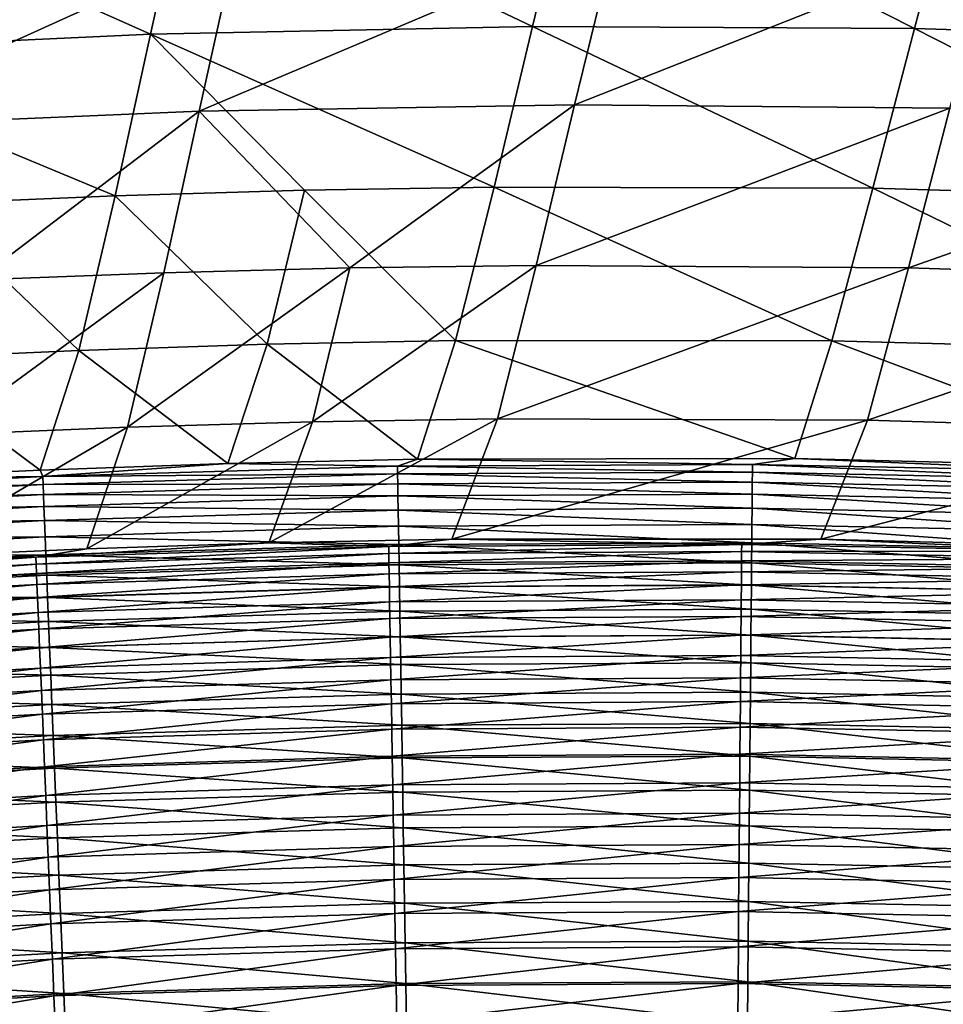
# Model space of a CAD drawing. Header units: metres. Extents: x -1 to 1402, y -1402 to 1.
# Tile 372 of 444: x 844 to 878, y -135 to -98. Entities that reach past the tile are written whole.
import ezdxf

# ---------------------------------------------------------------- set-up
doc = ezdxf.new("R2010")
doc.units = ezdxf.units.M

msp = doc.modelspace()

# ---------------------------------------------------------------- linework, layer by layer
at = {"layer": 'None0'}
for points in [[(835.707336, -92.995537, -256.151703), (850.00647, -92.378143, -256.139282), (848.597961, -98.737732, -312.105896)], [(850.00647, -92.378143, -256.139282), (862.771057, -98.447441, -312.093872), (848.597961, -98.737732, -312.105896)], [(862.771057, -98.447441, -312.093872), (850.00647, -92.378143, -256.139282), (864.308716, -92.121445, -256.126678)], [(876.936035, -98.524704, -312.081757), (862.771057, -98.447441, -312.093872), (864.308716, -92.121445, -256.126678)], [(864.308716, -92.121445, -256.126678), (878.603271, -92.233795, -256.114014), (876.936035, -98.524704, -312.081757)], [(878.603271, -92.233795, -256.114014), (891.082031, -98.97776, -312.069611), (876.936035, -98.524704, -312.081757)], [(835.707336, -92.995537, -256.151703), (848.597961, -98.737732, -312.105896), (834.427734, -99.387321, -312.117767)], [(837.770447, -95.802605, -255.783234), (836.487122, -102.188072, -311.76825), (851.814026, -95.242218, -255.770767)], [(836.487122, -102.188072, -311.76825), (850.403198, -101.595322, -311.756378), (851.814026, -95.242218, -255.770767)], [(851.814026, -95.242218, -255.770767), (850.403198, -101.595322, -311.756378), (865.868225, -95.035706, -255.758041)], [(850.403198, -101.595322, -311.756378), (864.329285, -101.355278, -311.744293), (865.868225, -95.035706, -255.758041)], [(865.868225, -95.035706, -255.758041), (864.329285, -101.355278, -311.744293), (879.924683, -95.191238, -255.745102)], [(864.329285, -101.355278, -311.744293), (878.256775, -101.476044, -311.731995), (879.924683, -95.191238, -255.745102)], [(848.597961, -98.737732, -312.105896), (862.771057, -98.447441, -312.093872), (861.345581, -104.408379, -368.067566)], [(862.771057, -98.447441, -312.093872), (875.397339, -104.450958, -368.057404), (861.345581, -104.408379, -368.067566)], [(875.397339, -104.450958, -368.057404), (862.771057, -98.447441, -312.093872), (876.936035, -98.524704, -312.081757)], [(889.42926, -104.867561, -368.047241), (875.397339, -104.450958, -368.057404), (876.936035, -98.524704, -312.081757)], [(876.936035, -98.524704, -312.081757), (891.082031, -98.97776, -312.069611), (889.42926, -104.867561, -368.047241)], [(834.427734, -99.387321, -312.117767), (848.597961, -98.737732, -312.105896), (847.285217, -104.731667, -368.077606)], [(848.597961, -98.737732, -312.105896), (854.315796, -104.524803, -368.072601), (847.285217, -104.731667, -368.077606)], [(861.345581, -104.408379, -368.067566), (854.315796, -104.524803, -368.072601), (848.597961, -98.737732, -312.105896)], [(847.285217, -104.731667, -368.077606), (840.25531, -105.027962, -368.082581), (834.427734, -99.387321, -312.117767)], [(864.329285, -101.355278, -311.744293), (850.403198, -101.595322, -311.756378), (855.995728, -107.402512, -367.746277)], [(862.903503, -107.310432, -367.741241), (864.329285, -101.355278, -311.744293), (855.995728, -107.402512, -367.746277)], [(864.329285, -101.355278, -311.744293), (862.903503, -107.310432, -367.741241), (878.256775, -101.476044, -311.731995)], [(862.903503, -107.310432, -367.741241), (876.718262, -107.39682, -367.73111), (878.256775, -101.476044, -311.731995)], [(876.718262, -107.39682, -367.73111), (892.175781, -101.965759, -311.719604), (878.256775, -101.476044, -311.731995)], [(842.185059, -107.85218, -367.756226), (850.403198, -101.595322, -311.756378), (836.487122, -102.188072, -311.76825)], [(850.403198, -101.595322, -311.756378), (842.185059, -107.85218, -367.756226), (849.089233, -107.583435, -367.751282)], [(855.995728, -107.402512, -367.746277), (850.403198, -101.595322, -311.756378), (849.089233, -107.583435, -367.751282)], [(892.175781, -101.965759, -311.719604), (876.718262, -107.39682, -367.73111), (890.52356, -107.850632, -367.720886)], [(854.315796, -104.524803, -368.072601), (861.345581, -104.408379, -368.067566), (859.910095, -110.102859, -424.02771)], [(859.910095, -110.102859, -424.02771), (861.345581, -104.408379, -368.067566), (873.870056, -110.106468, -424.020844)], [(861.345581, -104.408379, -368.067566), (875.397339, -104.450958, -368.057404), (873.870056, -110.106468, -424.020844)], [(840.25531, -105.027962, -368.082581), (847.285217, -104.731667, -368.077606), (845.94104, -110.462967, -424.034454)], [(845.94104, -110.462967, -424.034454), (847.285217, -104.731667, -368.077606), (852.926025, -110.237953, -424.031097)], [(847.285217, -104.731667, -368.077606), (854.315796, -104.524803, -368.072601), (852.926025, -110.237953, -424.031097)], [(852.926025, -110.237953, -424.031097), (854.315796, -104.524803, -368.072601), (859.910095, -110.102859, -424.02771)], [(873.870056, -110.106468, -424.020844), (875.397339, -104.450958, -368.057404), (887.809509, -110.481918, -424.013916)], [(875.397339, -104.450958, -368.057404), (889.42926, -104.867561, -368.047241), (887.809509, -110.481918, -424.013916)], [(838.956543, -110.776886, -424.037811), (840.25531, -105.027962, -368.082581), (845.94104, -110.462967, -424.034454)], [(854.606873, -113.110863, -423.736725), (861.46936, -113.000198, -423.733459), (862.903503, -107.310432, -367.741241)], [(855.995728, -107.402512, -367.746277), (854.606873, -113.110863, -423.736725), (862.903503, -107.310432, -367.741241)], [(861.46936, -113.000198, -423.733459), (876.718262, -107.39682, -367.73111), (862.903503, -107.310432, -367.741241)], [(842.185059, -107.85218, -367.756226), (840.88623, -113.596268, -423.743256), (849.089233, -107.583435, -367.751282)], [(840.88623, -113.596268, -423.743256), (847.745483, -113.309891, -423.73999), (849.089233, -107.583435, -367.751282)], [(849.089233, -107.583435, -367.751282), (847.745483, -113.309891, -423.73999), (855.995728, -107.402512, -367.746277)], [(847.745483, -113.309891, -423.73999), (854.606873, -113.110863, -423.736725), (855.995728, -107.402512, -367.746277)], [(876.718262, -107.39682, -367.73111), (861.46936, -113.000198, -423.733459), (875.192993, -113.047981, -423.726959)], [(890.52356, -107.850632, -367.720886), (876.718262, -107.39682, -367.73111), (875.192993, -113.047981, -423.726959)], [(890.52356, -107.850632, -367.720886), (875.192993, -113.047981, -423.726959), (888.906128, -113.46122, -423.720459)], [(845.94104, -110.462967, -424.034454), (852.926025, -110.237953, -424.031097), (851.465454, -114.656952, -469.174561)], [(851.465454, -114.656952, -469.174561), (852.926025, -110.237953, -424.031097), (858.501526, -114.501259, -469.172729)], [(852.926025, -110.237953, -424.031097), (859.910095, -110.102859, -424.02771), (858.501526, -114.501259, -469.172729)], [(858.501526, -114.501259, -469.172729), (859.910095, -110.102859, -424.02771), (872.500488, -114.46994, -469.167633)], [(859.910095, -110.102859, -424.02771), (873.870056, -110.106468, -424.020844), (872.500488, -114.46994, -469.167633)], [(872.500488, -114.46994, -469.167633), (873.870056, -110.106468, -424.020844), (886.432434, -114.814308, -469.160583)], [(873.870056, -110.106468, -424.020844), (887.809509, -110.481918, -424.013916), (886.432434, -114.814308, -469.160583)], [(838.956543, -110.776886, -424.037811), (845.94104, -110.462967, -424.034454), (844.507813, -114.901627, -469.175873)], [(844.507813, -114.901627, -469.175873), (845.94104, -110.462967, -424.034454), (851.465454, -114.656952, -469.174561)], [(837.627258, -115.231415, -469.176697), (838.956543, -110.776886, -424.037811), (844.507813, -114.901627, -469.175873)], [(852.994507, -117.602005, -468.882355), (854.606873, -113.110863, -423.736725), (846.241028, -117.820259, -468.883636)], [(854.606873, -113.110863, -423.736725), (847.745483, -113.309891, -423.73999), (846.241028, -117.820259, -468.883636)], [(859.782837, -117.468956, -468.880646), (861.46936, -113.000198, -423.733459), (852.994507, -117.602005, -468.882355)], [(861.46936, -113.000198, -423.733459), (854.606873, -113.110863, -423.736725), (852.994507, -117.602005, -468.882355)], [(875.192993, -113.047981, -423.726959), (861.46936, -113.000198, -423.733459), (859.782837, -117.468956, -468.880646)], [(873.46167, -117.467636, -468.875916), (875.192993, -113.047981, -423.726959), (859.782837, -117.468956, -468.880646)], [(888.906128, -113.46122, -423.720459), (875.192993, -113.047981, -423.726959), (873.46167, -117.467636, -468.875916)], [(846.241028, -117.820259, -468.883636), (847.745483, -113.309891, -423.73999), (839.522766, -118.121513, -468.884491)], [(847.745483, -113.309891, -423.73999), (840.88623, -113.596268, -423.743256), (839.522766, -118.121513, -468.884491)], [(887.271851, -117.835526, -468.869324), (888.906128, -113.46122, -423.720459), (873.46167, -117.467636, -468.875916)], [(844.60022, -115.146683, -470.892548), (844.507813, -114.901627, -469.175873), (851.465454, -114.656952, -469.174561)], [(844.60022, -115.146683, -470.892548), (851.465454, -114.656952, -469.174561), (857.762329, -114.756966, -470.889313)], [(851.465454, -114.656952, -469.174561), (858.501526, -114.501259, -469.172729), (857.762329, -114.756966, -470.889313)], [(857.762329, -114.756966, -470.889313), (858.501526, -114.501259, -469.172729), (870.929749, -114.691772, -470.884583)], [(858.501526, -114.501259, -469.172729), (872.500488, -114.46994, -469.167633), (870.929749, -114.691772, -470.884583)], [(870.929749, -114.691772, -470.884583), (872.500488, -114.46994, -469.167633), (884.093445, -114.959213, -470.878326)], [(872.500488, -114.46994, -469.167633), (886.432434, -114.814308, -469.160583), (884.093445, -114.959213, -470.878326)], [(837.627258, -115.231415, -469.176697), (844.507813, -114.901627, -469.175873), (844.60022, -115.146683, -470.892548)], [(844.60022, -115.146683, -470.892548), (857.762329, -114.756966, -470.889313), (857.766968, -115.046661, -472.610992)], [(870.927124, -114.9813, -472.606415), (857.762329, -114.756966, -470.889313), (870.929749, -114.691772, -470.884583)], [(857.766968, -115.046661, -472.610992), (857.762329, -114.756966, -470.889313), (870.927124, -114.9813, -472.606415)], [(870.923828, -115.350266, -474.316071), (857.766968, -115.046661, -472.610992), (870.927124, -114.9813, -472.606415)], [(870.927124, -114.9813, -472.606415), (884.07074, -115.616844, -474.310303), (870.923828, -115.350266, -474.316071)], [(870.929749, -114.691772, -470.884583), (884.083496, -115.248322, -472.600433), (870.927124, -114.9813, -472.606415)], [(884.083496, -115.248322, -472.600433), (884.07074, -115.616844, -474.310303), (870.927124, -114.9813, -472.606415)], [(884.083496, -115.248322, -472.600433), (870.929749, -114.691772, -470.884583), (884.093445, -114.959213, -470.878326)], [(831.452332, -115.852798, -470.894226), (837.627258, -115.231415, -469.176697), (844.60022, -115.146683, -470.892548)], [(831.452332, -115.852798, -470.894226), (844.60022, -115.146683, -470.892548), (844.612, -115.436302, -472.614105)], [(844.60022, -115.146683, -470.892548), (857.766968, -115.046661, -472.610992), (844.612, -115.436302, -472.614105)], [(844.612, -115.436302, -472.614105), (857.766968, -115.046661, -472.610992), (857.772949, -115.415771, -474.320465)], [(857.766968, -115.046661, -472.610992), (870.923828, -115.350266, -474.316071), (857.772949, -115.415771, -474.320465)], [(857.772949, -115.415771, -474.320465), (870.923828, -115.350266, -474.316071), (870.9198, -115.797585, -476.009247)], [(870.923828, -115.350266, -474.316071), (884.055237, -116.06369, -476.003754), (870.9198, -115.797585, -476.009247)], [(884.07074, -115.616844, -474.310303), (884.055237, -116.06369, -476.003754), (870.923828, -115.350266, -474.316071)], [(844.612, -115.436302, -472.614105), (831.471069, -116.14212, -472.615753), (831.452332, -115.852798, -470.894226)], [(844.627014, -115.805267, -474.323456), (831.471069, -116.14212, -472.615753), (844.612, -115.436302, -472.614105)], [(857.772949, -115.415771, -474.320465), (844.627014, -115.805267, -474.323456), (844.612, -115.436302, -472.614105)], [(857.78009, -115.863205, -476.013458), (844.627014, -115.805267, -474.323456), (857.772949, -115.415771, -474.320465)], [(870.9198, -115.797585, -476.009247), (857.78009, -115.863205, -476.013458), (857.772949, -115.415771, -474.320465)], [(831.471069, -116.14212, -472.615753), (844.627014, -115.805267, -474.323456), (831.494934, -116.510674, -474.325073)], [(831.494934, -116.510674, -474.325073), (844.627014, -115.805267, -474.323456), (844.645142, -116.252487, -476.016357)], [(844.627014, -115.805267, -474.323456), (857.78009, -115.863205, -476.013458), (844.645142, -116.252487, -476.016357)], [(844.645142, -116.252487, -476.016357), (857.78009, -115.863205, -476.013458), (857.788513, -116.387878, -477.68576)], [(870.915039, -116.322159, -477.681732), (857.78009, -115.863205, -476.013458), (870.9198, -115.797585, -476.009247)], [(857.78009, -115.863205, -476.013458), (870.915039, -116.322159, -477.681732), (857.788513, -116.387878, -477.68576)], [(884.037109, -116.587784, -477.676483), (870.915039, -116.322159, -477.681732), (870.9198, -115.797585, -476.009247)], [(870.9198, -115.797585, -476.009247), (884.055237, -116.06369, -476.003754), (884.037109, -116.587784, -477.676483)], [(844.645142, -116.252487, -476.016357), (831.523865, -116.957367, -476.017883), (831.494934, -116.510674, -474.325073)], [(844.666443, -116.776886, -477.688507), (831.523865, -116.957367, -476.017883), (844.645142, -116.252487, -476.016357)], [(857.788513, -116.387878, -477.68576), (844.666443, -116.776886, -477.688507), (844.645142, -116.252487, -476.016357)], [(857.798157, -116.988708, -479.333069), (844.666443, -116.776886, -477.688507), (857.788513, -116.387878, -477.68576)], [(870.915039, -116.322159, -477.681732), (870.909607, -116.92292, -479.329254), (857.788513, -116.387878, -477.68576)], [(870.909607, -116.92292, -479.329254), (857.798157, -116.988708, -479.333069), (857.788513, -116.387878, -477.68576)], [(870.909607, -116.92292, -479.329254), (870.915039, -116.322159, -477.681732), (884.016296, -117.188026, -479.32428)], [(884.016296, -117.188026, -479.32428), (870.915039, -116.322159, -477.681732), (884.037109, -116.587784, -477.676483)], [(844.666443, -116.776886, -477.688507), (831.557739, -117.481133, -477.690002), (831.523865, -116.957367, -476.017883)], [(844.690857, -117.377365, -479.335693), (831.557739, -117.481133, -477.690002), (844.666443, -116.776886, -477.688507)], [(857.798157, -116.988708, -479.333069), (844.690857, -117.377365, -479.335693), (844.666443, -116.776886, -477.688507)], [(857.809021, -117.664612, -480.951172), (844.690857, -117.377365, -479.335693), (857.798157, -116.988708, -479.333069)], [(870.903503, -117.598778, -480.94754), (857.798157, -116.988708, -479.333069), (870.909607, -116.92292, -479.329254)], [(870.903503, -117.598778, -480.94754), (857.809021, -117.664612, -480.951172), (857.798157, -116.988708, -479.333069)], [(883.99292, -117.86335, -480.942841), (870.903503, -117.598778, -480.94754), (870.909607, -116.92292, -479.329254)], [(883.99292, -117.86335, -480.942841), (870.909607, -116.92292, -479.329254), (884.016296, -117.188026, -479.32428)], [(844.690857, -117.377365, -479.335693), (831.596558, -118.080864, -479.337128), (831.557739, -117.481133, -477.690002)], [(844.718262, -118.052849, -480.953674), (831.596558, -118.080864, -479.337128), (844.690857, -117.377365, -479.335693)], [(857.809021, -117.664612, -480.951172), (844.718262, -118.052849, -480.953674), (844.690857, -117.377365, -479.335693)], [(859.782837, -117.468956, -468.880646), (852.994507, -117.602005, -468.882355), (857.435547, -117.73246, -470.461456)], [(859.782837, -117.468956, -468.880646), (857.435547, -117.73246, -470.461456), (870.530579, -117.658279, -470.457153)], [(873.46167, -117.467636, -468.875916), (859.782837, -117.468956, -468.880646), (870.530579, -117.658279, -470.457153)], [(873.46167, -117.467636, -468.875916), (870.530579, -117.658279, -470.457153), (883.621582, -117.914734, -470.451447)], [(887.271851, -117.835526, -468.869324), (873.46167, -117.467636, -468.875916), (883.621582, -117.914734, -470.451447)], [(846.241028, -117.820259, -468.883636), (839.522766, -118.121513, -468.884491), (844.345459, -118.129211, -470.464417)], [(852.994507, -117.602005, -468.882355), (844.345459, -118.129211, -470.464417), (857.435547, -117.73246, -470.461456)], [(852.994507, -117.602005, -468.882355), (846.241028, -117.820259, -468.883636), (844.345459, -118.129211, -470.464417)], [(857.435547, -117.73246, -470.461456), (844.345459, -118.129211, -470.464417), (844.356506, -118.395935, -472.05011)], [(857.435547, -117.73246, -470.461456), (844.356506, -118.395935, -472.05011), (857.440063, -117.99926, -472.047272)], [(857.820984, -118.414497, -482.535797), (844.718262, -118.052849, -480.953674), (857.809021, -117.664612, -480.951172)], [(870.530579, -117.658279, -470.457153), (857.435547, -117.73246, -470.461456), (857.440063, -117.99926, -472.047272)], [(870.530579, -117.658279, -470.457153), (857.440063, -117.99926, -472.047272), (870.528381, -117.924927, -472.043091)], [(870.528381, -117.924927, -472.043091), (857.440063, -117.99926, -472.047272), (857.44574, -118.339203, -473.621826)], [(870.528381, -117.924927, -472.043091), (857.44574, -118.339203, -473.621826), (870.525574, -118.264748, -473.617798)], [(870.896729, -118.34864, -482.53241), (857.809021, -117.664612, -480.951172), (870.903503, -117.598778, -480.94754)], [(870.896729, -118.34864, -482.53241), (857.820984, -118.414497, -482.535797), (857.809021, -117.664612, -480.951172)], [(883.612549, -118.181007, -472.037598), (870.528381, -117.924927, -472.043091), (870.525574, -118.264748, -473.617798)], [(883.621582, -117.914734, -470.451447), (870.530579, -117.658279, -470.457153), (870.528381, -117.924927, -472.043091)], [(883.621582, -117.914734, -470.451447), (870.528381, -117.924927, -472.043091), (883.612549, -118.181007, -472.037598)], [(883.96698, -118.612656, -482.527954), (870.896729, -118.34864, -482.53241), (870.903503, -117.598778, -480.94754)], [(883.96698, -118.612656, -482.527954), (870.903503, -117.598778, -480.94754), (883.99292, -117.86335, -480.942841)], [(844.345459, -118.129211, -470.464417), (839.522766, -118.121513, -468.884491), (831.269165, -118.840469, -470.465942)], [(844.345459, -118.129211, -470.464417), (831.269165, -118.840469, -470.465942), (831.286621, -119.106911, -472.051605)], [(844.345459, -118.129211, -470.464417), (831.286621, -119.106911, -472.051605), (844.356506, -118.395935, -472.05011)], [(831.596558, -118.080864, -479.337128), (844.718262, -118.052849, -480.953674), (831.640198, -118.755493, -480.955048)], [(831.640198, -118.755493, -480.955048), (844.718262, -118.052849, -480.953674), (844.748657, -118.802246, -482.538177)], [(857.440063, -117.99926, -472.047272), (844.356506, -118.395935, -472.05011), (844.370544, -118.735748, -473.624573)], [(857.440063, -117.99926, -472.047272), (844.370544, -118.735748, -473.624573), (857.44574, -118.339203, -473.621826)], [(844.718262, -118.052849, -480.953674), (857.820984, -118.414497, -482.535797), (844.748657, -118.802246, -482.538177)], [(870.525574, -118.264748, -473.617798), (857.44574, -118.339203, -473.621826), (857.452637, -118.751297, -475.181213)], [(870.525574, -118.264748, -473.617798), (857.452637, -118.751297, -475.181213), (870.522156, -118.676743, -475.177368)], [(883.601074, -118.520432, -473.612549), (870.525574, -118.264748, -473.617798), (870.522156, -118.676743, -475.177368)], [(883.612549, -118.181007, -472.037598), (870.525574, -118.264748, -473.617798), (883.601074, -118.520432, -473.612549)], [(844.356506, -118.395935, -472.05011), (831.286621, -119.106911, -472.051605), (831.308777, -119.446335, -473.626007)], [(844.356506, -118.395935, -472.05011), (831.308777, -119.446335, -473.626007), (844.370544, -118.735748, -473.624573)], [(857.44574, -118.339203, -473.621826), (844.370544, -118.735748, -473.624573), (844.387573, -119.147636, -475.183838)], [(857.44574, -118.339203, -473.621826), (844.387573, -119.147636, -475.183838), (857.452637, -118.751297, -475.181213)], [(844.748657, -118.802246, -482.538177), (857.820984, -118.414497, -482.535797), (857.834167, -119.237076, -484.082977)], [(870.522156, -118.676743, -475.177368), (857.452637, -118.751297, -475.181213), (857.460754, -119.234535, -476.721497)], [(870.522156, -118.676743, -475.177368), (857.460754, -119.234535, -476.721497), (870.518127, -119.159904, -476.717834)], [(870.889343, -119.171227, -484.079773), (857.820984, -118.414497, -482.535797), (870.896729, -118.34864, -482.53241)], [(857.820984, -118.414497, -482.535797), (870.889343, -119.171227, -484.079773), (857.834167, -119.237076, -484.082977)], [(883.587097, -118.931999, -475.172302), (870.522156, -118.676743, -475.177368), (870.518127, -119.159904, -476.717834)], [(883.601074, -118.520432, -473.612549), (870.522156, -118.676743, -475.177368), (883.587097, -118.931999, -475.172302)], [(883.938477, -119.434662, -484.075592), (870.889343, -119.171227, -484.079773), (870.896729, -118.34864, -482.53241)], [(883.938477, -119.434662, -484.075592), (870.896729, -118.34864, -482.53241), (883.96698, -118.612656, -482.527954)], [(844.370544, -118.735748, -473.624573), (831.308777, -119.446335, -473.626007), (831.335693, -119.857735, -475.185242)], [(844.370544, -118.735748, -473.624573), (831.335693, -119.857735, -475.185242), (844.387573, -119.147636, -475.183838)], [(831.688599, -119.503937, -482.53949), (831.640198, -118.755493, -480.955048), (844.748657, -118.802246, -482.538177)], [(844.748657, -118.802246, -482.538177), (844.781982, -119.624283, -484.085205), (831.688599, -119.503937, -482.53949)], [(857.452637, -118.751297, -475.181213), (844.387573, -119.147636, -475.183838), (844.407471, -119.630615, -476.72403)], [(857.452637, -118.751297, -475.181213), (844.407471, -119.630615, -476.72403), (857.460754, -119.234535, -476.721497)], [(844.781982, -119.624283, -484.085205), (844.748657, -118.802246, -482.538177), (857.834167, -119.237076, -484.082977)], [(883.587097, -118.931999, -475.172302), (870.518127, -119.159904, -476.717834), (883.57074, -119.414719, -476.713043)], [(844.387573, -119.147636, -475.183838), (831.335693, -119.857735, -475.185242), (831.367249, -120.340118, -476.725372)], [(844.387573, -119.147636, -475.183838), (831.367249, -120.340118, -476.725372), (844.407471, -119.630615, -476.72403)], [(857.460754, -119.234535, -476.721497), (844.407471, -119.630615, -476.72403), (844.430359, -120.18367, -478.241211)], [(857.460754, -119.234535, -476.721497), (844.430359, -120.18367, -478.241211), (857.470032, -119.787926, -478.238831)], [(844.781982, -119.624283, -484.085205), (857.834167, -119.237076, -484.082977), (857.84845, -120.130272, -485.58963)], [(870.518127, -119.159904, -476.717834), (857.460754, -119.234535, -476.721497), (857.470032, -119.787926, -478.238831)], [(870.518127, -119.159904, -476.717834), (857.470032, -119.787926, -478.238831), (870.51355, -119.713234, -478.235321)], [(857.834167, -119.237076, -484.082977), (870.889343, -119.171227, -484.079773), (870.881226, -120.064445, -485.586639)], [(857.84845, -120.130272, -485.58963), (857.834167, -119.237076, -484.082977), (870.881226, -120.064445, -485.586639)], [(883.57074, -119.414719, -476.713043), (870.518127, -119.159904, -476.717834), (870.51355, -119.713234, -478.235321)], [(870.889343, -119.171227, -484.079773), (883.907593, -120.327286, -485.582733), (870.881226, -120.064445, -485.586639)], [(883.907593, -120.327286, -485.582733), (870.889343, -119.171227, -484.079773), (883.938477, -119.434662, -484.075592)], [(844.407471, -119.630615, -476.72403), (831.367249, -120.340118, -476.725372), (831.403381, -120.892471, -478.242523)], [(844.407471, -119.630615, -476.72403), (831.403381, -120.892471, -478.242523), (844.430359, -120.18367, -478.241211)], [(844.781982, -119.624283, -484.085205), (831.741699, -120.324905, -484.086456), (831.688599, -119.503937, -482.53949)], [(831.741699, -120.324905, -484.086456), (844.781982, -119.624283, -484.085205), (844.818176, -120.516853, -485.591736)], [(844.818176, -120.516853, -485.591736), (844.781982, -119.624283, -484.085205), (857.84845, -120.130272, -485.58963)], [(870.51355, -119.713234, -478.235321), (857.470032, -119.787926, -478.238831), (857.480408, -120.410461, -479.729218)], [(870.51355, -119.713234, -478.235321), (857.480408, -120.410461, -479.729218), (870.508362, -120.335739, -479.725922)], [(883.552002, -119.967583, -478.230774), (870.51355, -119.713234, -478.235321), (870.508362, -120.335739, -479.725922)], [(883.57074, -119.414719, -476.713043), (870.51355, -119.713234, -478.235321), (883.552002, -119.967583, -478.230774)], [(857.470032, -119.787926, -478.238831), (844.430359, -120.18367, -478.241211), (844.455994, -120.805809, -479.731506)], [(857.470032, -119.787926, -478.238831), (844.455994, -120.805809, -479.731506), (857.480408, -120.410461, -479.729218)], [(857.84845, -120.130272, -485.58963), (857.863892, -121.091774, -487.052979), (844.818176, -120.516853, -485.591736)], [(870.881226, -120.064445, -485.586639), (870.872559, -121.026009, -487.050171), (857.84845, -120.130272, -485.58963)], [(870.872559, -121.026009, -487.050171), (857.863892, -121.091774, -487.052979), (857.84845, -120.130272, -485.58963)], [(883.552002, -119.967583, -478.230774), (870.508362, -120.335739, -479.725922), (883.530945, -120.589607, -479.721588)], [(870.872559, -121.026009, -487.050171), (870.881226, -120.064445, -485.586639), (883.874268, -121.288231, -487.04657)], [(870.881226, -120.064445, -485.586639), (883.907593, -120.327286, -485.582733), (883.874268, -121.288231, -487.04657)], [(844.430359, -120.18367, -478.241211), (831.403381, -120.892471, -478.242523), (831.44397, -121.513817, -479.732758)], [(844.430359, -120.18367, -478.241211), (831.44397, -121.513817, -479.732758), (844.455994, -120.805809, -479.731506)], [(831.799316, -121.216316, -485.592896), (831.741699, -120.324905, -484.086456), (844.818176, -120.516853, -485.591736)], [(857.480408, -120.410461, -479.729218), (844.455994, -120.805809, -479.731506), (844.484497, -121.496025, -481.190979)], [(857.480408, -120.410461, -479.729218), (844.484497, -121.496025, -481.190979), (857.492004, -121.101135, -481.188812)], [(870.508362, -120.335739, -479.725922), (857.480408, -120.410461, -479.729218), (857.492004, -121.101135, -481.188812)], [(870.508362, -120.335739, -479.725922), (857.492004, -121.101135, -481.188812), (870.502625, -121.026413, -481.185669)], [(883.530945, -120.589607, -479.721588), (870.508362, -120.335739, -479.725922), (870.502625, -121.026413, -481.185669)], [(844.455994, -120.805809, -479.731506), (831.44397, -121.513817, -479.732758), (831.489075, -122.203148, -481.192169)], [(844.455994, -120.805809, -479.731506), (831.489075, -122.203148, -481.192169), (844.484497, -121.496025, -481.190979)], [(844.818176, -120.516853, -485.591736), (844.857178, -121.477684, -487.054932), (831.799316, -121.216316, -485.592896)], [(857.863892, -121.091774, -487.052979), (844.857178, -121.477684, -487.054932), (844.818176, -120.516853, -485.591736)], [(883.530945, -120.589607, -479.721588), (870.502625, -121.026413, -481.185669), (883.507507, -121.279778, -481.18161)], [(844.857178, -121.477684, -487.054932), (831.861328, -122.17588, -487.05603), (831.799316, -121.216316, -485.592896)], [(857.492004, -121.101135, -481.188812), (844.484497, -121.496025, -481.190979), (844.515747, -122.253151, -482.615906)], [(857.492004, -121.101135, -481.188812), (844.515747, -122.253151, -482.615906), (857.504639, -121.85878, -482.613861)], [(844.857178, -121.477684, -487.054932), (857.863892, -121.091774, -487.052979), (857.88031, -122.119308, -488.470184)], [(870.502625, -121.026413, -481.185669), (857.492004, -121.101135, -481.188812), (857.504639, -121.85878, -482.613861)], [(870.502625, -121.026413, -481.185669), (857.504639, -121.85878, -482.613861), (870.496338, -121.784073, -482.610931)], [(857.863892, -121.091774, -487.052979), (870.872559, -121.026009, -487.050171), (870.863281, -122.053612, -488.467621)], [(857.88031, -122.119308, -488.470184), (857.863892, -121.091774, -487.052979), (870.863281, -122.053612, -488.467621)], [(883.507507, -121.279778, -481.18161), (870.502625, -121.026413, -481.185669), (870.496338, -121.784073, -482.610931)], [(870.863281, -122.053612, -488.467621), (870.872559, -121.026009, -487.050171), (883.838745, -122.315208, -488.464264)], [(870.872559, -121.026009, -487.050171), (883.874268, -121.288231, -487.04657), (883.838745, -122.315208, -488.464264)], [(844.484497, -121.496025, -481.190979), (831.489075, -122.203148, -481.192169), (831.538452, -122.959274, -482.617035)], [(844.484497, -121.496025, -481.190979), (831.538452, -122.959274, -482.617035), (844.515747, -122.253151, -482.615906)], [(831.861328, -122.17588, -487.05603), (844.857178, -121.477684, -487.054932), (844.898804, -122.504478, -488.472015)], [(844.898804, -122.504478, -488.472015), (844.857178, -121.477684, -487.054932), (857.88031, -122.119308, -488.470184)], [(883.507507, -121.279778, -481.18161), (870.496338, -121.784073, -482.610931), (883.481873, -122.036919, -482.607117)], [(857.504639, -121.85878, -482.613861), (844.515747, -122.253151, -482.615906), (844.549683, -123.075249, -484.00354)], [(857.504639, -121.85878, -482.613861), (844.549683, -123.075249, -484.00354), (857.518433, -122.681458, -484.001617)], [(870.496338, -121.784073, -482.610931), (857.504639, -121.85878, -482.613861), (857.518433, -122.681458, -484.001617)], [(870.496338, -121.784073, -482.610931), (857.518433, -122.681458, -484.001617), (870.489502, -122.606789, -483.998871)], [(883.481873, -122.036919, -482.607117), (870.496338, -121.784073, -482.610931), (870.489502, -122.606789, -483.998871)], [(844.515747, -122.253151, -482.615906), (831.538452, -122.959274, -482.617035), (831.592102, -123.780289, -484.004608)], [(844.515747, -122.253151, -482.615906), (831.592102, -123.780289, -484.004608), (844.549683, -123.075249, -484.00354)], [(831.927673, -123.201309, -488.473053), (831.861328, -122.17588, -487.05603), (844.898804, -122.504478, -488.472015)], [(857.88031, -122.119308, -488.470184), (857.897766, -123.210571, -489.838531), (844.898804, -122.504478, -488.472015)], [(870.863281, -122.053612, -488.467621), (870.853394, -123.144974, -489.836151), (857.88031, -122.119308, -488.470184)], [(870.853394, -123.144974, -489.836151), (857.897766, -123.210571, -489.838531), (857.88031, -122.119308, -488.470184)], [(883.481873, -122.036919, -482.607117), (870.489502, -122.606789, -483.998871), (883.453979, -122.859108, -483.9953)], [(883.800964, -123.405922, -489.833069), (870.853394, -123.144974, -489.836151), (870.863281, -122.053612, -488.467621)], [(883.838745, -122.315208, -488.464264), (883.800964, -123.405922, -489.833069), (870.863281, -122.053612, -488.467621)], [(844.898804, -122.504478, -488.472015), (844.942993, -123.594948, -489.84021), (831.927673, -123.201309, -488.473053)], [(857.518433, -122.681458, -484.001617), (844.549683, -123.075249, -484.00354), (844.586182, -123.960213, -485.351257)], [(857.518433, -122.681458, -484.001617), (844.586182, -123.960213, -485.351257), (857.533203, -123.56707, -485.349457)], [(857.897766, -123.210571, -489.838531), (844.942993, -123.594948, -489.84021), (844.898804, -122.504478, -488.472015)], [(870.489502, -122.606789, -483.998871), (857.518433, -122.681458, -484.001617), (857.533203, -123.56707, -485.349457)], [(870.489502, -122.606789, -483.998871), (857.533203, -123.56707, -485.349457), (870.482117, -123.492462, -485.346893)], [(883.453979, -122.859108, -483.9953), (870.489502, -122.606789, -483.998871), (870.482117, -123.492462, -485.346893)], [(883.453979, -122.859108, -483.9953), (870.482117, -123.492462, -485.346893), (883.42395, -123.744225, -485.343597)], [(844.549683, -123.075249, -484.00354), (831.592102, -123.780289, -484.004608), (831.649841, -124.664078, -485.352264)], [(844.549683, -123.075249, -484.00354), (831.649841, -124.664078, -485.352264), (844.586182, -123.960213, -485.351257)], [(844.942993, -123.594948, -489.84021), (831.998047, -124.290321, -489.841187), (831.927673, -123.201309, -488.473053)], [(844.942993, -123.594948, -489.84021), (857.897766, -123.210571, -489.838531), (857.916199, -124.363274, -491.155151)], [(857.897766, -123.210571, -489.838531), (870.853394, -123.144974, -489.836151), (870.842957, -124.297798, -491.152985)], [(857.916199, -124.363274, -491.155151), (857.897766, -123.210571, -489.838531), (870.842957, -124.297798, -491.152985)], [(870.842957, -124.297798, -491.152985), (870.853394, -123.144974, -489.836151), (883.761047, -124.558075, -491.150177)], [(870.853394, -123.144974, -489.836151), (883.800964, -123.405922, -489.833069), (883.761047, -124.558075, -491.150177)], [(831.998047, -124.290321, -489.841187), (844.942993, -123.594948, -489.84021), (844.989746, -124.746788, -491.156708)], [(857.533203, -123.56707, -485.349457), (844.586182, -123.960213, -485.351257), (844.625183, -124.905937, -486.656525)], [(857.533203, -123.56707, -485.349457), (844.625183, -124.905937, -486.656525), (857.549011, -124.513489, -486.654846)], [(844.942993, -123.594948, -489.84021), (857.916199, -124.363274, -491.155151), (844.989746, -124.746788, -491.156708)], [(870.482117, -123.492462, -485.346893), (857.533203, -123.56707, -485.349457), (857.549011, -124.513489, -486.654846)], [(870.482117, -123.492462, -485.346893), (857.549011, -124.513489, -486.654846), (870.474243, -124.438965, -486.652466)], [(883.42395, -123.744225, -485.343597), (870.482117, -123.492462, -485.346893), (870.474243, -124.438965, -486.652466)], [(883.42395, -123.744225, -485.343597), (870.474243, -124.438965, -486.652466), (883.391846, -124.69017, -486.649414)], [(844.586182, -123.960213, -485.351257), (831.649841, -124.664078, -485.352264), (831.711548, -125.608528, -486.657471)], [(844.586182, -123.960213, -485.351257), (831.711548, -125.608528, -486.657471), (844.625183, -124.905937, -486.656525)], [(844.989746, -124.746788, -491.156708), (832.072388, -125.440628, -491.157593), (831.998047, -124.290321, -489.841187)], [(857.549011, -124.513489, -486.654846), (844.625183, -124.905937, -486.656525), (844.666626, -125.910316, -487.916718)], [(857.549011, -124.513489, -486.654846), (844.666626, -125.910316, -487.916718), (857.565796, -125.518616, -487.915192)], [(844.989746, -124.746788, -491.156708), (857.916199, -124.363274, -491.155151), (857.935608, -125.575127, -492.417297)], [(870.474243, -124.438965, -486.652466), (857.549011, -124.513489, -486.654846), (857.565796, -125.518616, -487.915192)], [(870.474243, -124.438965, -486.652466), (857.565796, -125.518616, -487.915192), (870.46582, -125.444199, -487.912994)], [(857.916199, -124.363274, -491.155151), (870.842957, -124.297798, -491.152985), (870.83197, -125.509789, -492.415314)], [(857.916199, -124.363274, -491.155151), (870.83197, -125.509789, -492.415314), (857.935608, -125.575127, -492.417297)], [(883.391846, -124.69017, -486.649414), (870.474243, -124.438965, -486.652466), (870.46582, -125.444199, -487.912994)], [(870.842957, -124.297798, -491.152985), (883.719055, -125.769386, -492.41275), (870.83197, -125.509789, -492.415314)], [(870.842957, -124.297798, -491.152985), (883.761047, -124.558075, -491.150177), (883.719055, -125.769386, -492.41275)], [(845.038818, -125.957726, -492.418701), (832.072388, -125.440628, -491.157593), (844.989746, -124.746788, -491.156708)], [(857.935608, -125.575127, -492.417297), (845.038818, -125.957726, -492.418701), (844.989746, -124.746788, -491.156708)], [(883.391846, -124.69017, -486.649414), (870.46582, -125.444199, -487.912994), (883.357788, -125.694824, -487.910187)], [(844.625183, -124.905937, -486.656525), (831.711548, -125.608528, -486.657471), (831.7771, -126.611549, -487.917603)], [(844.625183, -124.905937, -486.656525), (831.7771, -126.611549, -487.917603), (844.666626, -125.910316, -487.916718)], [(832.072388, -125.440628, -491.157593), (845.038818, -125.957726, -492.418701), (832.150574, -126.649933, -492.419525)], [(857.565796, -125.518616, -487.915192), (844.666626, -125.910316, -487.916718), (844.710388, -126.971222, -489.129333)], [(857.565796, -125.518616, -487.915192), (844.710388, -126.971222, -489.129333), (857.583557, -126.58033, -489.127899)], [(857.955872, -126.843826, -493.622131), (845.038818, -125.957726, -492.418701), (857.935608, -125.575127, -492.417297)], [(870.46582, -125.444199, -487.912994), (857.565796, -125.518616, -487.915192), (857.583557, -126.58033, -489.127899)], [(870.46582, -125.444199, -487.912994), (857.583557, -126.58033, -489.127899), (870.45697, -126.506042, -489.125916)], [(857.935608, -125.575127, -492.417297), (870.83197, -125.509789, -492.415314), (870.820496, -126.778648, -493.620331)], [(870.820496, -126.778648, -493.620331), (857.955872, -126.843826, -493.622131), (857.935608, -125.575127, -492.417297)], [(883.357788, -125.694824, -487.910187), (870.46582, -125.444199, -487.912994), (870.45697, -126.506042, -489.125916)], [(870.83197, -125.509789, -492.415314), (883.67511, -127.037552, -493.618042), (870.820496, -126.778648, -493.620331)], [(870.83197, -125.509789, -492.415314), (883.719055, -125.769386, -492.41275), (883.67511, -127.037552, -493.618042)], [(844.666626, -125.910316, -487.916718), (831.7771, -126.611549, -487.917603), (831.846313, -127.671021, -489.130157)], [(844.666626, -125.910316, -487.916718), (831.846313, -127.671021, -489.130157), (844.710388, -126.971222, -489.129333)], [(832.150574, -126.649933, -492.419525), (845.038818, -125.957726, -492.418701), (845.09021, -127.225464, -493.623413)], [(845.038818, -125.957726, -492.418701), (857.955872, -126.843826, -493.622131), (845.09021, -127.225464, -493.623413)], [(883.357788, -125.694824, -487.910187), (870.45697, -126.506042, -489.125916), (883.321777, -126.756073, -489.123322)], [(832.150574, -126.649933, -492.419525), (845.09021, -127.225464, -493.623413), (832.232422, -127.915962, -493.624176)], [(857.583557, -126.58033, -489.127899), (844.710388, -126.971222, -489.129333), (844.756348, -128.086563, -490.291718)], [(857.583557, -126.58033, -489.127899), (844.756348, -128.086563, -490.291718), (857.602173, -127.696526, -490.290436)], [(870.45697, -126.506042, -489.125916), (857.583557, -126.58033, -489.127899), (857.602173, -127.696526, -490.290436)], [(870.45697, -126.506042, -489.125916), (857.602173, -127.696526, -490.290436), (870.447693, -127.622391, -490.288605)], [(883.321777, -126.756073, -489.123322), (870.45697, -126.506042, -489.125916), (870.447693, -127.622391, -490.288605)], [(844.710388, -126.971222, -489.129333), (831.846313, -127.671021, -489.130157), (831.919067, -128.784836, -490.29248)], [(844.710388, -126.971222, -489.129333), (831.919067, -128.784836, -490.29248), (844.756348, -128.086563, -490.291718)], [(845.09021, -127.225464, -493.623413), (857.955872, -126.843826, -493.622131), (857.977051, -128.166962, -494.767029)], [(870.808472, -128.101974, -494.765411), (857.955872, -126.843826, -493.622131), (870.820496, -126.778648, -493.620331)], [(857.955872, -126.843826, -493.622131), (870.808472, -128.101974, -494.765411), (857.977051, -128.166962, -494.767029)], [(870.447693, -127.622391, -490.288605), (883.283936, -127.871811, -490.286255), (883.321777, -126.756073, -489.123322)], [(883.629272, -128.360168, -494.763367), (870.808472, -128.101974, -494.765411), (870.820496, -126.778648, -493.620331)], [(870.820496, -126.778648, -493.620331), (883.67511, -127.037552, -493.618042), (883.629272, -128.360168, -494.763367)], [(832.232422, -127.915962, -493.624176), (845.09021, -127.225464, -493.623413), (845.143799, -128.547592, -494.768158)], [(845.09021, -127.225464, -493.623413), (857.977051, -128.166962, -494.767029), (845.143799, -128.547592, -494.768158)], [(857.602173, -127.696526, -490.290436), (844.756348, -128.086563, -490.291718), (844.804504, -129.254227, -491.401367)], [(857.602173, -127.696526, -490.290436), (844.804504, -129.254227, -491.401367), (857.621704, -128.865097, -491.400177)], [(870.447693, -127.622391, -490.288605), (857.602173, -127.696526, -490.290436), (857.621704, -128.865097, -491.400177)], [(857.621704, -128.865097, -491.400177), (870.437927, -128.791122, -491.398529), (870.447693, -127.622391, -490.288605)], [(870.437927, -128.791122, -491.398529), (883.283936, -127.871811, -490.286255), (870.447693, -127.622391, -490.288605)], [(844.756348, -128.086563, -490.291718), (831.919067, -128.784836, -490.29248), (831.995239, -129.950912, -491.402069)], [(844.756348, -128.086563, -490.291718), (831.995239, -129.950912, -491.402069), (844.804504, -129.254227, -491.401367)], [(832.232422, -127.915962, -493.624176), (845.143799, -128.547592, -494.768158), (832.317749, -129.236298, -494.76886)], [(845.143799, -128.547592, -494.768158), (857.977051, -128.166962, -494.767029), (857.999023, -129.541672, -495.849792)], [(857.977051, -128.166962, -494.767029), (870.808472, -128.101974, -494.765411), (870.796021, -129.476868, -495.848358)], [(857.977051, -128.166962, -494.767029), (870.796021, -129.476868, -495.848358), (857.999023, -129.541672, -495.849792)], [(870.437927, -128.791122, -491.398529), (883.244324, -129.039932, -491.396423), (883.283936, -127.871811, -490.286255)], [(870.808472, -128.101974, -494.765411), (883.581665, -129.73436, -495.846558), (870.796021, -129.476868, -495.848358)], [(883.581665, -129.73436, -495.846558), (870.808472, -128.101974, -494.765411), (883.629272, -128.360168, -494.763367)], [(832.317749, -129.236298, -494.76886), (845.143799, -128.547592, -494.768158), (845.199463, -129.921234, -495.85083)], [(857.621704, -128.865097, -491.400177), (844.804504, -129.254227, -491.401367), (844.854736, -130.47197, -492.45578)], [(844.854736, -130.47197, -492.45578), (857.642029, -130.083801, -492.454712), (857.621704, -128.865097, -491.400177)], [(845.143799, -128.547592, -494.768158), (857.999023, -129.541672, -495.849792), (845.199463, -129.921234, -495.85083)], [(857.642029, -130.083801, -492.454712), (870.437927, -128.791122, -491.398529), (857.621704, -128.865097, -491.400177)], [(857.642029, -130.083801, -492.454712), (870.427795, -130.010025, -492.453217), (870.437927, -128.791122, -491.398529)], [(870.427795, -130.010025, -492.453217), (883.244324, -129.039932, -491.396423), (870.437927, -128.791122, -491.398529)], [(844.804504, -129.254227, -491.401367), (831.995239, -129.950912, -491.402069), (832.074646, -131.166992, -492.456421)], [(844.804504, -129.254227, -491.401367), (832.074646, -131.166992, -492.456421), (844.854736, -130.47197, -492.45578)], [(845.199463, -129.921234, -495.85083), (832.406372, -130.608063, -495.85144), (832.317749, -129.236298, -494.76886)], [(870.427795, -130.010025, -492.453217), (883.203003, -130.258194, -492.451355), (883.244324, -129.039932, -491.396423)], [(845.199463, -129.921234, -495.85083), (857.999023, -129.541672, -495.849792), (858.021729, -130.96492, -496.868469)], [(857.999023, -129.541672, -495.849792), (870.796021, -129.476868, -495.848358), (870.783142, -130.900345, -496.867218)], [(857.999023, -129.541672, -495.849792), (870.783142, -130.900345, -496.867218), (858.021729, -130.96492, -496.868469)], [(870.796021, -129.476868, -495.848358), (883.532349, -131.157089, -496.865631), (870.783142, -130.900345, -496.867218)], [(870.796021, -129.476868, -495.848358), (883.581665, -129.73436, -495.846558), (883.532349, -131.157089, -496.865631)], [(845.257141, -131.343369, -496.869385), (832.406372, -130.608063, -495.85144), (845.199463, -129.921234, -495.85083)], [(858.021729, -130.96492, -496.868469), (845.257141, -131.343369, -496.869385), (845.199463, -129.921234, -495.85083)], [(844.90686, -131.737167, -493.453003), (857.642029, -130.083801, -492.454712), (844.854736, -130.47197, -492.45578)], [(844.90686, -131.737167, -493.453003), (857.663147, -131.349991, -493.452026), (857.642029, -130.083801, -492.454712)], [(857.663147, -131.349991, -493.452026), (870.427795, -130.010025, -492.453217), (857.642029, -130.083801, -492.454712)], [(857.663147, -131.349991, -493.452026), (870.417175, -131.276428, -493.450714), (870.427795, -130.010025, -492.453217)], [(870.417175, -131.276428, -493.450714), (883.203003, -130.258194, -492.451355), (870.427795, -130.010025, -492.453217)], [(870.417175, -131.276428, -493.450714), (883.160034, -131.523956, -493.449066), (883.203003, -130.258194, -492.451355)], [(844.854736, -130.47197, -492.45578), (832.074646, -131.166992, -492.456421), (832.157166, -132.43045, -493.453552)], [(832.157166, -132.43045, -493.453552), (844.90686, -131.737167, -493.453003), (844.854736, -130.47197, -492.45578)], [(832.406372, -130.608063, -495.85144), (845.257141, -131.343369, -496.869385), (832.498169, -132.028259, -496.869934)], [(858.045227, -132.433701, -497.821045), (845.257141, -131.343369, -496.869385), (858.021729, -130.96492, -496.868469)], [(858.021729, -130.96492, -496.868469), (870.783142, -130.900345, -496.867218), (870.769775, -132.36937, -497.819946)], [(870.769775, -132.36937, -497.819946), (858.045227, -132.433701, -497.821045), (858.021729, -130.96492, -496.868469)], [(870.783142, -130.900345, -496.867218), (883.481445, -132.625366, -497.818573), (870.769775, -132.36937, -497.819946)], [(870.783142, -130.900345, -496.867218), (883.532349, -131.157089, -496.865631), (883.481445, -132.625366, -497.818573)], [(832.498169, -132.028259, -496.869934), (845.257141, -131.343369, -496.869385), (845.316589, -132.811005, -497.821838)], [(844.960876, -133.047043, -494.391174), (857.663147, -131.349991, -493.452026), (844.90686, -131.737167, -493.453003)], [(844.960876, -133.047043, -494.391174), (857.685059, -132.660919, -494.39032), (857.663147, -131.349991, -493.452026)], [(845.257141, -131.343369, -496.869385), (858.045227, -132.433701, -497.821045), (845.316589, -132.811005, -497.821838)], [(857.685059, -132.660919, -494.39032), (870.417175, -131.276428, -493.450714), (857.663147, -131.349991, -493.452026)], [(857.685059, -132.660919, -494.39032), (870.40625, -132.58757, -494.38916), (870.417175, -131.276428, -493.450714)], [(870.40625, -132.58757, -494.38916), (883.160034, -131.523956, -493.449066), (870.417175, -131.276428, -493.450714)], [(832.242615, -133.73851, -494.391663), (844.90686, -131.737167, -493.453003), (832.157166, -132.43045, -493.453552)], [(832.242615, -133.73851, -494.391663), (844.960876, -133.047043, -494.391174), (844.90686, -131.737167, -493.453003)], [(870.40625, -132.58757, -494.38916), (883.115601, -132.834457, -494.387695), (883.160034, -131.523956, -493.449066)], [(832.498169, -132.028259, -496.869934), (845.316589, -132.811005, -497.821838), (832.592896, -133.493896, -497.822327)], [(845.316589, -132.811005, -497.821838), (858.045227, -132.433701, -497.821045), (858.069336, -133.945023, -498.705475)], [(870.756104, -133.880936, -498.704529), (858.045227, -132.433701, -497.821045), (870.769775, -132.36937, -497.819946)], [(858.045227, -132.433701, -497.821045), (870.756104, -133.880936, -498.704529), (858.069336, -133.945023, -498.705475)], [(883.429077, -134.1362, -498.703369), (870.756104, -133.880936, -498.704529), (870.769775, -132.36937, -497.819946)], [(870.769775, -132.36937, -497.819946), (883.481445, -132.625366, -497.818573), (883.429077, -134.1362, -498.703369)], [(832.592896, -133.493896, -497.822327), (845.316589, -132.811005, -497.821838), (845.377808, -134.321136, -498.706177)], [(845.016602, -134.398819, -495.268433), (857.685059, -132.660919, -494.39032), (844.960876, -133.047043, -494.391174)], [(845.016602, -134.398819, -495.268433), (857.707642, -134.013779, -495.2677), (857.685059, -132.660919, -494.39032)], [(845.316589, -132.811005, -497.821838), (858.069336, -133.945023, -498.705475), (845.377808, -134.321136, -498.706177)], [(857.707642, -134.013779, -495.2677), (870.40625, -132.58757, -494.38916), (857.685059, -132.660919, -494.39032)], [(857.707642, -134.013779, -495.2677), (870.394958, -133.940674, -495.266693), (870.40625, -132.58757, -494.38916)], [(870.394958, -133.940674, -495.266693), (883.115601, -132.834457, -494.387695), (870.40625, -132.58757, -494.38916)], [(883.115601, -132.834457, -494.387695), (870.394958, -133.940674, -495.266693), (883.069702, -134.186905, -495.265411)], [(832.33075, -135.088425, -495.26889), (844.960876, -133.047043, -494.391174), (832.242615, -133.73851, -494.391663)], [(832.33075, -135.088425, -495.26889), (845.016602, -134.398819, -495.268433), (844.960876, -133.047043, -494.391174)], [(832.592896, -133.493896, -497.822327), (845.377808, -134.321136, -498.706177), (832.690308, -135.001953, -498.706604)], [(845.073914, -135.789734, -496.082947), (857.707642, -134.013779, -495.2677), (845.016602, -134.398819, -495.268433)], [(845.073914, -135.789734, -496.082947), (857.730835, -135.405807, -496.082306), (857.707642, -134.013779, -495.2677)], [(845.377808, -134.321136, -498.706177), (858.069336, -133.945023, -498.705475), (858.094116, -135.495865, -499.519775)], [(857.730835, -135.405807, -496.082306), (870.394958, -133.940674, -495.266693), (857.707642, -134.013779, -495.2677)], [(870.394958, -133.940674, -495.266693), (857.730835, -135.405807, -496.082306), (870.383301, -135.332962, -496.081451)], [(858.069336, -133.945023, -498.705475), (870.756104, -133.880936, -498.704529), (870.742004, -135.432053, -499.518982)], [(858.069336, -133.945023, -498.705475), (870.742004, -135.432053, -499.518982), (858.094116, -135.495865, -499.519775)], [(883.069702, -134.186905, -495.265411), (870.394958, -133.940674, -495.266693), (870.383301, -135.332962, -496.081451)], [(870.756104, -133.880936, -498.704529), (883.375366, -135.686554, -499.517975), (870.742004, -135.432053, -499.518982)], [(883.375366, -135.686554, -499.517975), (870.756104, -133.880936, -498.704529), (883.429077, -134.1362, -498.703369)], [(832.690308, -135.001953, -498.706604), (845.377808, -134.321136, -498.706177), (845.440552, -135.870743, -499.520355)], [(845.377808, -134.321136, -498.706177), (858.094116, -135.495865, -499.519775), (845.440552, -135.870743, -499.520355)], [(870.383301, -135.332962, -496.081451), (883.022461, -135.578537, -496.080353), (883.069702, -134.186905, -495.265411)], [(832.421448, -136.477417, -496.083374), (845.016602, -134.398819, -495.268433), (832.33075, -135.088425, -495.26889)], [(832.421448, -136.477417, -496.083374), (845.073914, -135.789734, -496.082947), (845.016602, -134.398819, -495.268433)]]:
    msp.add_3dface(points, dxfattribs=at)

doc.saveas('drawing.dxf')
